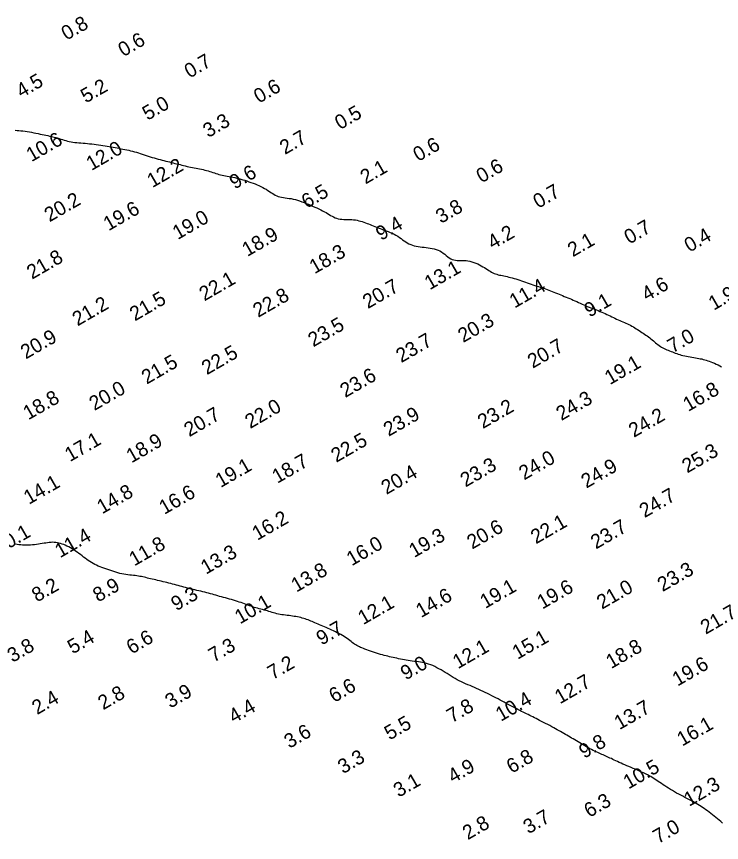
# Model space of a CAD drawing. Extents: x 3024098 to 3056816, y 418252 to 509144.
# Drawn here: x 3028888.7 to 3029134.1, y 419804 to 420091.7 of the extents above; entities that cross this region are included whole.
import ezdxf

# ---------------------------------------------------------------- set-up
doc = ezdxf.new("R2010")
doc.units = 0
doc.layers.add('V-CHAN-CONT-EL10', color=7, linetype='Continuous')
doc.layers.add('V-TOPO-SOUN-0911', color=7, linetype='Continuous')

msp = doc.modelspace()

# ---------------------------------------------------------------- linework, layer by layer
at = {"layer": 'V-CHAN-CONT-EL10'}
for points in [[(3028888.24, 420052.08), (3028888.91, 420052.01), (3028889.58, 420051.94), (3028890.27, 420051.88), (3028890.97, 420051.8), (3028891.69, 420051.71), (3028892.44, 420051.6), (3028893.19, 420051.47), (3028893.96, 420051.33), (3028894.73, 420051.18), (3028895.49, 420051.03), (3028896.23, 420050.87), (3028896.96, 420050.71), (3028897.67, 420050.56), (3028898.33, 420050.42), (3028898.97, 420050.29), (3028899.59, 420050.16), (3028900.18, 420050.04), (3028900.76, 420049.91), (3028901.33, 420049.78), (3028901.88, 420049.63), (3028902.44, 420049.48), (3028902.99, 420049.32), (3028903.55, 420049.14), (3028904.12, 420048.96), (3028904.69, 420048.78), (3028905.27, 420048.61), (3028905.86, 420048.44), (3028906.46, 420048.28), (3028907.08, 420048.14), (3028907.72, 420048.02), (3028908.37, 420047.92), (3028909.04, 420047.83), (3028909.73, 420047.75), (3028910.43, 420047.68), (3028911.14, 420047.62), (3028911.88, 420047.56), (3028912.62, 420047.49), (3028913.39, 420047.42), (3028914.16, 420047.35), (3028914.94, 420047.26), (3028915.72, 420047.18), (3028916.5, 420047.09), (3028917.28, 420046.99), (3028918.05, 420046.88), (3028918.8, 420046.77), (3028919.54, 420046.66), (3028920.26, 420046.54), (3028920.96, 420046.42), (3028921.66, 420046.29), (3028922.35, 420046.16), (3028923.03, 420046.03), (3028923.71, 420045.89), (3028924.39, 420045.76), (3028925.06, 420045.63), (3028925.74, 420045.49), (3028926.42, 420045.36), (3028927.1, 420045.21), (3028927.77, 420045.06), (3028928.45, 420044.91), (3028929.13, 420044.74), (3028929.8, 420044.55), (3028930.47, 420044.36), (3028931.14, 420044.15), (3028931.81, 420043.93), (3028932.47, 420043.71), (3028933.15, 420043.48), (3028933.82, 420043.25), (3028934.5, 420043.03), (3028935.19, 420042.81), (3028935.88, 420042.6), (3028936.58, 420042.4), (3028937.28, 420042.2), (3028937.98, 420042.02), (3028938.68, 420041.83), (3028939.37, 420041.66), (3028940.04, 420041.48), (3028940.71, 420041.32), (3028941.36, 420041.15), (3028941.99, 420040.99), (3028942.62, 420040.83), (3028943.23, 420040.67), (3028943.84, 420040.51), (3028944.44, 420040.36), (3028945.05, 420040.21), (3028945.65, 420040.06), (3028946.25, 420039.91), (3028946.86, 420039.76), (3028947.47, 420039.62), (3028948.09, 420039.47), (3028948.7, 420039.33), (3028949.32, 420039.2), (3028949.94, 420039.07), (3028950.57, 420038.94), (3028951.19, 420038.81), (3028951.82, 420038.69), (3028952.45, 420038.57), (3028953.06, 420038.44), (3028953.68, 420038.32), (3028954.28, 420038.18), (3028954.86, 420038.04), (3028955.43, 420037.89), (3028955.99, 420037.73), (3028956.52, 420037.55), (3028957.06, 420037.37), (3028957.58, 420037.2), (3028958.1, 420037.02), (3028958.63, 420036.85), (3028959.17, 420036.68), (3028959.72, 420036.53), (3028960.29, 420036.4), (3028960.87, 420036.27), (3028961.48, 420036.16), (3028962.09, 420036.05), (3028962.73, 420035.93), (3028963.37, 420035.82), (3028964.03, 420035.69), (3028964.7, 420035.55), (3028965.38, 420035.39), (3028966.07, 420035.22), (3028966.77, 420035.03), (3028967.47, 420034.83), (3028968.18, 420034.61), (3028968.9, 420034.38), (3028969.61, 420034.13), (3028970.32, 420033.88), (3028971.03, 420033.62), (3028971.74, 420033.34), (3028972.43, 420033.06), (3028973.11, 420032.76), (3028973.78, 420032.46), (3028974.42, 420032.14), (3028975.04, 420031.81), (3028975.63, 420031.47), (3028976.18, 420031.12), (3028976.71, 420030.77), (3028977.23, 420030.42), (3028977.73, 420030.08), (3028978.24, 420029.76), (3028978.75, 420029.47), (3028979.27, 420029.21), (3028979.81, 420028.99), (3028980.38, 420028.82), (3028980.98, 420028.69), (3028981.6, 420028.59), (3028982.25, 420028.5), (3028982.92, 420028.42), (3028983.6, 420028.33), (3028984.31, 420028.22), (3028985.03, 420028.08), (3028985.77, 420027.9), (3028986.51, 420027.69), (3028987.26, 420027.44), (3028988.02, 420027.17), (3028988.78, 420026.88), (3028989.54, 420026.57), (3028990.29, 420026.26), (3028991.04, 420025.94), (3028991.78, 420025.62), (3028992.51, 420025.3), (3028993.22, 420024.98), (3028993.91, 420024.65), (3028994.59, 420024.33), (3028995.23, 420024.01), (3028995.85, 420023.68), (3028996.44, 420023.36), (3028997, 420023.03), (3028997.53, 420022.71), (3028998.05, 420022.4), (3028998.56, 420022.1), (3028999.07, 420021.84), (3028999.6, 420021.6), (3029000.14, 420021.39), (3029000.72, 420021.23), (3029001.33, 420021.12), (3029001.98, 420021.05), (3029002.64, 420021), (3029003.32, 420020.98), (3029004.01, 420020.96), (3029004.7, 420020.95), (3029005.38, 420020.92), (3029006.05, 420020.87), (3029006.69, 420020.79), (3029007.31, 420020.68), (3029007.9, 420020.54), (3029008.49, 420020.39), (3029009.06, 420020.21), (3029009.61, 420020.02), (3029010.16, 420019.82), (3029010.7, 420019.61), (3029011.23, 420019.4), (3029011.77, 420019.18), (3029012.3, 420018.95), (3029012.85, 420018.73), (3029013.42, 420018.5), (3029014, 420018.26), (3029014.6, 420018.03), (3029015.24, 420017.79), (3029015.91, 420017.55), (3029016.6, 420017.3), (3029017.31, 420017.04), (3029018.02, 420016.78), (3029018.73, 420016.49), (3029019.43, 420016.19), (3029020.11, 420015.86), (3029020.77, 420015.51), (3029021.38, 420015.13), (3029021.97, 420014.74), (3029022.54, 420014.33), (3029023.09, 420013.92), (3029023.63, 420013.53), (3029024.18, 420013.15), (3029024.73, 420012.8), (3029025.3, 420012.5), (3029025.9, 420012.24), (3029026.51, 420012.02), (3029027.15, 420011.84), (3029027.81, 420011.69), (3029028.48, 420011.57), (3029029.16, 420011.47), (3029029.86, 420011.38), (3029030.56, 420011.3), (3029031.28, 420011.22), (3029031.99, 420011.13), (3029032.7, 420011.02), (3029033.4, 420010.9), (3029034.1, 420010.74), (3029034.77, 420010.55), (3029035.42, 420010.31), (3029036.04, 420010.01), (3029036.63, 420009.66), (3029037.2, 420009.26), (3029037.74, 420008.84), (3029038.27, 420008.42), (3029038.79, 420008.01), (3029039.31, 420007.63), (3029039.83, 420007.3), (3029040.36, 420007.05), (3029040.91, 420006.88), (3029041.47, 420006.78), (3029042.05, 420006.73), (3029042.64, 420006.72), (3029043.25, 420006.73), (3029043.88, 420006.74), (3029044.52, 420006.73), (3029045.17, 420006.68), (3029045.84, 420006.59), (3029046.52, 420006.44), (3029047.21, 420006.25), (3029047.89, 420006.03), (3029048.56, 420005.77), (3029049.22, 420005.49), (3029049.86, 420005.18), (3029050.46, 420004.86), (3029051.04, 420004.53), (3029051.59, 420004.19), (3029052.11, 420003.85), (3029052.61, 420003.53), (3029053.09, 420003.21), (3029053.56, 420002.91), (3029054.02, 420002.64), (3029054.48, 420002.4), (3029054.93, 420002.2), (3029055.39, 420002.02), (3029055.85, 420001.87), (3029056.32, 420001.74), (3029056.81, 420001.63), (3029057.3, 420001.52), (3029057.81, 420001.41), (3029058.34, 420001.3), (3029058.89, 420001.19), (3029059.46, 420001.06), (3029060.05, 420000.92), (3029060.65, 420000.78), (3029061.27, 420000.61), (3029061.9, 420000.44), (3029062.54, 420000.25), (3029063.19, 420000.05), (3029063.84, 419999.83), (3029064.5, 419999.61), (3029065.16, 419999.37), (3029065.82, 419999.13), (3029066.48, 419998.88), (3029067.14, 419998.64), (3029067.79, 419998.41), (3029068.44, 419998.18), (3029069.08, 419997.97), (3029069.72, 419997.77), (3029070.34, 419997.57), (3029070.97, 419997.38), (3029071.58, 419997.19), (3029072.19, 419997), (3029072.8, 419996.8), (3029073.4, 419996.6), (3029074, 419996.39), (3029074.59, 419996.17), (3029075.18, 419995.93), (3029075.76, 419995.7), (3029076.35, 419995.46), (3029076.95, 419995.21), (3029077.54, 419994.96), (3029078.14, 419994.71), (3029078.75, 419994.46), (3029079.37, 419994.2), (3029079.98, 419993.95), (3029080.6, 419993.69), (3029081.23, 419993.43), (3029081.85, 419993.17), (3029082.47, 419992.91), (3029083.08, 419992.64), (3029083.7, 419992.36), (3029084.31, 419992.09), (3029084.92, 419991.81), (3029085.53, 419991.53), (3029086.14, 419991.25), (3029086.75, 419990.98), (3029087.37, 419990.71), (3029087.99, 419990.45), (3029088.62, 419990.19), (3029089.25, 419989.94), (3029089.88, 419989.69), (3029090.52, 419989.45), (3029091.15, 419989.21), (3029091.77, 419988.96), (3029092.39, 419988.71), (3029093, 419988.45), (3029093.59, 419988.19), (3029094.18, 419987.92), (3029094.75, 419987.64), (3029095.32, 419987.36), (3029095.88, 419987.09), (3029096.44, 419986.82), (3029096.99, 419986.56), (3029097.54, 419986.3), (3029098.09, 419986.06), (3029098.64, 419985.82), (3029099.18, 419985.59), (3029099.73, 419985.36), (3029100.27, 419985.13), (3029100.8, 419984.89), (3029101.33, 419984.64), (3029101.86, 419984.39), (3029102.38, 419984.11), (3029102.89, 419983.83), (3029103.4, 419983.53), (3029103.9, 419983.22), (3029104.4, 419982.91), (3029104.89, 419982.6), (3029105.38, 419982.28), (3029105.87, 419981.96), (3029106.35, 419981.65), (3029106.82, 419981.34), (3029107.29, 419981.02), (3029107.76, 419980.71), (3029108.21, 419980.39), (3029108.66, 419980.07), (3029109.1, 419979.74), (3029109.52, 419979.41), (3029109.94, 419979.07), (3029110.35, 419978.72), (3029110.75, 419978.37), (3029111.15, 419978.03), (3029111.54, 419977.69), (3029111.95, 419977.37), (3029112.36, 419977.06), (3029112.78, 419976.77), (3029113.22, 419976.5), (3029113.67, 419976.25), (3029114.12, 419976.02), (3029114.59, 419975.8), (3029115.06, 419975.6), (3029115.54, 419975.4), (3029116.02, 419975.21), (3029116.51, 419975.02), (3029116.99, 419974.82), (3029117.48, 419974.63), (3029117.97, 419974.45), (3029118.48, 419974.26), (3029119, 419974.08), (3029119.53, 419973.91), (3029120.08, 419973.75), (3029120.66, 419973.6), (3029121.26, 419973.46), (3029121.87, 419973.33), (3029122.5, 419973.21), (3029123.14, 419973.1), (3029123.77, 419972.99), (3029124.4, 419972.89), (3029125, 419972.79), (3029125.59, 419972.69), (3029126.14, 419972.59), (3029126.68, 419972.49), (3029127.19, 419972.38), (3029127.71, 419972.25), (3029128.21, 419972.12), (3029128.73, 419971.97), (3029129.26, 419971.79), (3029129.8, 419971.6), (3029130.38, 419971.38), (3029130.98, 419971.13), (3029131.59, 419970.87), (3029132.22, 419970.59), (3029132.85, 419970.29), (3029133.48, 419969.99), (3029134.12, 419969.68)], [(3029134.45, 419810.77), (3029133.86, 419811.25), (3029133.26, 419811.74), (3029132.67, 419812.22), (3029132.08, 419812.71), (3029131.49, 419813.18), (3029130.91, 419813.65), (3029130.33, 419814.11), (3029129.75, 419814.56), (3029129.18, 419814.99), (3029128.62, 419815.41), (3029128.06, 419815.81), (3029127.5, 419816.2), (3029126.95, 419816.56), (3029126.39, 419816.92), (3029125.82, 419817.26), (3029125.25, 419817.6), (3029124.65, 419817.94), (3029124.04, 419818.28), (3029123.4, 419818.62), (3029122.74, 419818.97), (3029122.05, 419819.32), (3029121.35, 419819.69), (3029120.63, 419820.06), (3029119.9, 419820.44), (3029119.17, 419820.83), (3029118.45, 419821.22), (3029117.73, 419821.62), (3029117.03, 419822.04), (3029116.34, 419822.45), (3029115.67, 419822.87), (3029115.02, 419823.29), (3029114.39, 419823.7), (3029113.77, 419824.11), (3029113.18, 419824.51), (3029112.62, 419824.89), (3029112.07, 419825.26), (3029111.54, 419825.61), (3029111.02, 419825.95), (3029110.5, 419826.29), (3029109.98, 419826.61), (3029109.44, 419826.93), (3029108.87, 419827.25), (3029108.27, 419827.56), (3029107.64, 419827.88), (3029106.96, 419828.2), (3029106.27, 419828.52), (3029105.55, 419828.84), (3029104.82, 419829.16), (3029104.08, 419829.48), (3029103.33, 419829.79), (3029102.59, 419830.1), (3029101.87, 419830.42), (3029101.15, 419830.72), (3029100.45, 419831.03), (3029099.77, 419831.32), (3029099.11, 419831.61), (3029098.48, 419831.9), (3029097.87, 419832.17), (3029097.29, 419832.44), (3029096.75, 419832.7), (3029096.23, 419832.94), (3029095.73, 419833.18), (3029095.25, 419833.41), (3029094.78, 419833.63), (3029094.32, 419833.85), (3029093.86, 419834.06), (3029093.4, 419834.27), (3029092.94, 419834.47), (3029092.47, 419834.68), (3029091.98, 419834.88), (3029091.49, 419835.09), (3029090.99, 419835.32), (3029090.47, 419835.55), (3029089.94, 419835.79), (3029089.39, 419836.06), (3029088.83, 419836.35), (3029088.26, 419836.65), (3029087.67, 419836.97), (3029087.08, 419837.29), (3029086.49, 419837.63), (3029085.9, 419837.98), (3029085.31, 419838.32), (3029084.72, 419838.67), (3029084.15, 419839.02), (3029083.58, 419839.36), (3029083.02, 419839.7), (3029082.46, 419840.03), (3029081.92, 419840.36), (3029081.37, 419840.69), (3029080.83, 419841.01), (3029080.29, 419841.33), (3029079.75, 419841.65), (3029079.21, 419841.97), (3029078.66, 419842.28), (3029078.09, 419842.6), (3029077.52, 419842.92), (3029076.92, 419843.26), (3029076.3, 419843.59), (3029075.66, 419843.95), (3029074.98, 419844.31), (3029074.29, 419844.68), (3029073.58, 419845.06), (3029072.86, 419845.43), (3029072.15, 419845.81), (3029071.45, 419846.17), (3029070.78, 419846.52), (3029070.13, 419846.85), (3029069.52, 419847.16), (3029068.95, 419847.45), (3029068.39, 419847.72), (3029067.85, 419847.99), (3029067.32, 419848.25), (3029066.79, 419848.51), (3029066.25, 419848.78), (3029065.69, 419849.06), (3029065.1, 419849.35), (3029064.5, 419849.65), (3029063.87, 419849.97), (3029063.23, 419850.3), (3029062.57, 419850.63), (3029061.9, 419850.98), (3029061.22, 419851.34), (3029060.53, 419851.7), (3029059.84, 419852.07), (3029059.14, 419852.44), (3029058.43, 419852.82), (3029057.72, 419853.2), (3029057.01, 419853.58), (3029056.29, 419853.97), (3029055.56, 419854.35), (3029054.83, 419854.74), (3029054.1, 419855.12), (3029053.36, 419855.5), (3029052.62, 419855.88), (3029051.87, 419856.25), (3029051.12, 419856.61), (3029050.36, 419856.97), (3029049.6, 419857.32), (3029048.84, 419857.66), (3029048.08, 419857.98), (3029047.31, 419858.3), (3029046.55, 419858.61), (3029045.79, 419858.93), (3029045.03, 419859.25), (3029044.28, 419859.58), (3029043.54, 419859.92), (3029042.8, 419860.29), (3029042.08, 419860.67), (3029041.37, 419861.07), (3029040.66, 419861.49), (3029039.96, 419861.92), (3029039.27, 419862.35), (3029038.57, 419862.79), (3029037.87, 419863.23), (3029037.17, 419863.66), (3029036.46, 419864.08), (3029035.75, 419864.48), (3029035.03, 419864.87), (3029034.31, 419865.23), (3029033.59, 419865.57), (3029032.86, 419865.87), (3029032.14, 419866.14), (3029031.43, 419866.37), (3029030.71, 419866.55), (3029030, 419866.7), (3029029.29, 419866.82), (3029028.58, 419866.91), (3029027.88, 419866.99), (3029027.17, 419867.07), (3029026.47, 419867.15), (3029025.77, 419867.23), (3029025.08, 419867.34), (3029024.38, 419867.45), (3029023.69, 419867.58), (3029023.01, 419867.72), (3029022.34, 419867.86), (3029021.68, 419868), (3029021.03, 419868.15), (3029020.39, 419868.29), (3029019.77, 419868.43), (3029019.16, 419868.56), (3029018.55, 419868.7), (3029017.95, 419868.84), (3029017.34, 419868.98), (3029016.72, 419869.14), (3029016.08, 419869.31), (3029015.42, 419869.5), (3029014.73, 419869.7), (3029014.03, 419869.92), (3029013.32, 419870.15), (3029012.62, 419870.38), (3029011.92, 419870.62), (3029011.25, 419870.86), (3029010.6, 419871.09), (3029010, 419871.32), (3029009.45, 419871.53), (3029008.94, 419871.73), (3029008.47, 419871.93), (3029008.03, 419872.13), (3029007.6, 419872.34), (3029007.2, 419872.56), (3029006.8, 419872.79), (3029006.4, 419873.05), (3029005.99, 419873.33), (3029005.58, 419873.63), (3029005.15, 419873.95), (3029004.7, 419874.29), (3029004.24, 419874.63), (3029003.75, 419874.99), (3029003.24, 419875.34), (3029002.71, 419875.7), (3029002.15, 419876.04), (3029001.56, 419876.39), (3029000.95, 419876.73), (3029000.33, 419877.05), (3028999.69, 419877.37), (3028999.06, 419877.68), (3028998.42, 419877.98), (3028997.78, 419878.27), (3028997.16, 419878.55), (3028996.54, 419878.82), (3028995.94, 419879.07), (3028995.34, 419879.32), (3028994.77, 419879.56), (3028994.2, 419879.79), (3028993.65, 419880.02), (3028993.12, 419880.24), (3028992.6, 419880.47), (3028992.1, 419880.69), (3028991.61, 419880.9), (3028991.13, 419881.11), (3028990.65, 419881.31), (3028990.17, 419881.5), (3028989.68, 419881.68), (3028989.19, 419881.85), (3028988.68, 419882.01), (3028988.16, 419882.16), (3028987.63, 419882.29), (3028987.08, 419882.42), (3028986.53, 419882.53), (3028985.96, 419882.64), (3028985.38, 419882.73), (3028984.78, 419882.82), (3028984.18, 419882.91), (3028983.56, 419882.99), (3028982.94, 419883.07), (3028982.31, 419883.15), (3028981.69, 419883.23), (3028981.08, 419883.32), (3028980.47, 419883.43), (3028979.88, 419883.54), (3028979.31, 419883.67), (3028978.74, 419883.82), (3028978.19, 419883.97), (3028977.65, 419884.14), (3028977.11, 419884.3), (3028976.57, 419884.47), (3028976.03, 419884.64), (3028975.48, 419884.8), (3028974.92, 419884.95), (3028974.35, 419885.1), (3028973.78, 419885.25), (3028973.21, 419885.4), (3028972.63, 419885.55), (3028972.06, 419885.71), (3028971.48, 419885.87), (3028970.91, 419886.05), (3028970.35, 419886.24), (3028969.79, 419886.44), (3028969.23, 419886.65), (3028968.66, 419886.86), (3028968.08, 419887.09), (3028967.49, 419887.31), (3028966.88, 419887.53), (3028966.24, 419887.74), (3028965.58, 419887.96), (3028964.91, 419888.16), (3028964.21, 419888.36), (3028963.51, 419888.56), (3028962.8, 419888.76), (3028962.1, 419888.95), (3028961.4, 419889.14), (3028960.72, 419889.33), (3028960.06, 419889.52), (3028959.41, 419889.7), (3028958.77, 419889.89), (3028958.14, 419890.08), (3028957.51, 419890.26), (3028956.88, 419890.44), (3028956.24, 419890.62), (3028955.59, 419890.79), (3028954.93, 419890.96), (3028954.26, 419891.13), (3028953.58, 419891.29), (3028952.89, 419891.46), (3028952.2, 419891.62), (3028951.52, 419891.78), (3028950.84, 419891.94), (3028950.17, 419892.11), (3028949.51, 419892.27), (3028948.85, 419892.44), (3028948.21, 419892.61), (3028947.57, 419892.78), (3028946.94, 419892.95), (3028946.3, 419893.13), (3028945.66, 419893.3), (3028945.02, 419893.47), (3028944.37, 419893.65), (3028943.72, 419893.82), (3028943.06, 419893.99), (3028942.4, 419894.16), (3028941.74, 419894.33), (3028941.08, 419894.5), (3028940.42, 419894.66), (3028939.76, 419894.82), (3028939.11, 419894.97), (3028938.46, 419895.13), (3028937.83, 419895.27), (3028937.2, 419895.42), (3028936.58, 419895.56), (3028935.98, 419895.7), (3028935.4, 419895.83), (3028934.83, 419895.96), (3028934.29, 419896.09), (3028933.76, 419896.22), (3028933.24, 419896.34), (3028932.72, 419896.46), (3028932.2, 419896.57), (3028931.67, 419896.67), (3028931.14, 419896.76), (3028930.58, 419896.85), (3028930, 419896.92), (3028929.4, 419896.99), (3028928.77, 419897.06), (3028928.13, 419897.14), (3028927.48, 419897.22), (3028926.8, 419897.31), (3028926.12, 419897.42), (3028925.43, 419897.56), (3028924.73, 419897.72), (3028924.02, 419897.91), (3028923.31, 419898.11), (3028922.6, 419898.33), (3028921.89, 419898.57), (3028921.18, 419898.81), (3028920.48, 419899.05), (3028919.8, 419899.3), (3028919.12, 419899.54), (3028918.45, 419899.78), (3028917.8, 419900.02), (3028917.17, 419900.28), (3028916.54, 419900.54), (3028915.94, 419900.82), (3028915.35, 419901.12), (3028914.77, 419901.45), (3028914.22, 419901.8), (3028913.68, 419902.18), (3028913.14, 419902.57), (3028912.61, 419902.98), (3028912.08, 419903.4), (3028911.55, 419903.83), (3028911, 419904.25), (3028910.45, 419904.67), (3028909.87, 419905.08), (3028909.29, 419905.48), (3028908.69, 419905.86), (3028908.09, 419906.23), (3028907.48, 419906.58), (3028906.88, 419906.9), (3028906.29, 419907.21), (3028905.71, 419907.48), (3028905.14, 419907.72), (3028904.58, 419907.94), (3028904.04, 419908.12), (3028903.49, 419908.27), (3028902.95, 419908.39), (3028902.41, 419908.47), (3028901.86, 419908.52), (3028901.3, 419908.53), (3028900.73, 419908.51), (3028900.14, 419908.46), (3028899.54, 419908.39), (3028898.93, 419908.29), (3028898.3, 419908.19), (3028897.66, 419908.08), (3028897.01, 419907.97), (3028896.34, 419907.86), (3028895.66, 419907.77), (3028894.97, 419907.69), (3028894.27, 419907.63), (3028893.57, 419907.58), (3028892.88, 419907.55), (3028892.19, 419907.54), (3028891.51, 419907.55), (3028890.85, 419907.58), (3028890.2, 419907.63), (3028889.57, 419907.7), (3028888.96, 419907.78), (3028888.36, 419907.87)]]:
    msp.add_lwpolyline(points, dxfattribs=at)

# ---------------------------------------------------------------- texts
at = {"layer": 'V-TOPO-SOUN-0911'}
for s, p in [('0.8', (3028906.13, 420083.21)), ('0.6', (3028925.91, 420077.48)), ('0.7', (3028948.95, 420070.02)), ('4.5', (3028890.44, 420063.17)), ('5.2', (3028912.86, 420061.36)), ('0.6', (3028973.09, 420061.27)), ('5.0', (3028934.33, 420055.32)), ('0.5', (3029001.3, 420052.08)), ('3.3', (3028955.44, 420049.29)), ('10.6 ', (3028893.93, 420040.89)), ('2.7', (3028982.15, 420043.42)), ('0.6', (3029028.54, 420040.99)), ('12.0 ', (3028914.81, 420037.83)), ('12.2 ', (3028935.99, 420031.86)), ('2.1', (3029010.18, 420033.13)), ('0.6', (3029050.55, 420033.51)), ('9.6', (3028964.66, 420031.35)), ('6.5', (3028989.72, 420024.65)), ('0.7', (3029070.3, 420024.65)), ('20.2 ', (3028900.23, 420019.95)), ('19.6 ', (3028920.76, 420016.84)), ('3.8', (3029036.45, 420019.4)), ('19.0 ', (3028944.83, 420013.78)), ('9.4', (3029015.58, 420013.46)), ('0.7', (3029102, 420012.22)), ('18.9 ', (3028969.03, 420007.88)), ('4.2', (3029054.46, 420010.41)), ('0.4', (3029122.93, 420009.39)), ('2.1', (3029082.33, 420007.77)), ('18.3 ', (3028992.45, 420001.87)), ('21.8 ', (3028894.12, 419999.97)), ('13.1 ', (3029032.52, 419996.28)), ('22.1 ', (3028954.11, 419992.41)), ('4.6', (3029108.1, 419992.37)), ('20.7 ', (3029011.02, 419989.74)), ('11.4 ', (3029062.07, 419989.93)), ('21.5 ', (3028929.94, 419985.44)), ('22.8 ', (3028972.83, 419986.68)), ('9.1', (3029088.13, 419986.74)), ('1.9', (3029131.36, 419989.15)), ('21.2 ', (3028909.97, 419983.7)), ('23.5 ', (3028992.01, 419976.42)), ('20.3 ', (3029044.16, 419977.92)), ('20.9 ', (3028891.96, 419972.18)), ('23.7 ', (3029022.6, 419970.9)), ('7.0', (3029117.07, 419974.29)), ('20.7 ', (3029068.37, 419968.97)), ('22.5 ', (3028954.97, 419966.7)), ('21.5 ', (3028934.04, 419963.42)), ('19.1 ', (3029095.22, 419963.24)), ('23.6 ', (3029003.14, 419958.77)), ('20.0 ', (3028915.83, 419954.24)), ('16.8 ', (3029122.47, 419953.91)), ('18.8 ', (3028892.84, 419950.99)), ('24.3 ', (3029078.34, 419950.76)), ('22.0 ', (3028970.06, 419947.97)), ('23.2 ', (3029051.01, 419947.94)), ('20.7 ', (3028948.85, 419945.12)), ('23.9 ', (3029018.24, 419945.25)), ('24.2 ', (3029103.57, 419944.89)), ('17.1 ', (3028907.33, 419936.44)), ('18.9 ', (3028928.74, 419936)), ('22.5 ', (3029000.02, 419936.19)), ('24.0 ', (3029065.37, 419930.06)), ('25.3 ', (3029122.14, 419932.49)), ('19.1 ', (3028959.76, 419927.41)), ('18.7 ', (3028979.49, 419928.88)), ('23.3 ', (3029044.98, 419927.6)), ('24.9 ', (3029087.04, 419927.2)), ('20.4 ', (3029017.45, 419925.01)), ('14.1 ', (3028893.02, 419921.54)), ('14.8 ', (3028918.53, 419918.25)), ('16.6 ', (3028940.15, 419918.06)), ('24.7 ', (3029107.31, 419916.93)), ('16.2 ', (3028972.54, 419909.06)), ('22.1 ', (3029069.5, 419907.8)), ('10.1 ', (3028882.79, 419904.28)), ('20.6 ', (3029047.3, 419905.98)), ('23.7 ', (3029090.38, 419906.01)), ('11.4 ', (3028903.9, 419902.96)), ('19.3 ', (3029027.1, 419903.02)), ('11.8 ', (3028929.72, 419900.1)), ('16.0 ', (3029005.39, 419900.17)), ('13.3 ', (3028954.66, 419897.22)), ('13.8 ', (3028986.12, 419890.98)), ('23.3 ', (3029113.58, 419891.18)), ('8.2', (3028895.86, 419887.54)), ('8.9', (3028917.12, 419887.54)), ('19.1 ', (3029051.85, 419885.29)), ('19.6 ', (3029071.71, 419885.08)), ('21.0 ', (3029092.47, 419885.04)), ('9.3', (3028944.32, 419884.49)), ('14.6 ', (3029029.52, 419882.1)), ('10.1 ', (3028966.48, 419879.91)), ('12.1 ', (3029009.36, 419879.65)), ('21.7 ', (3029128.57, 419876.32)), ('9.7', (3028994.88, 419872.52)), ('5.4', (3028908.3, 419869.47)), ('6.6', (3028928.77, 419869.41)), ('15.1 ', (3029063.07, 419867.57)), ('3.8', (3028887.33, 419866.51)), ('7.3', (3028957.35, 419866.58)), ('12.1 ', (3029042.33, 419864.29)), ('18.8 ', (3029095.67, 419864.34)), ('7.2', (3028977.88, 419860.51)), ('9.0', (3029024.19, 419860.38)), ('19.6 ', (3029118.76, 419858.25)), ('12.7 ', (3029077.82, 419852.07)), ('6.6', (3028999.27, 419852.54)), ('2.4', (3028895.9, 419848.34)), ('2.8', (3028918.89, 419850.01)), ('3.9', (3028942.25, 419850.57)), ('10.4 ', (3029057.28, 419846)), ('4.4', (3028964.37, 419845.35)), ('7.8', (3029040.25, 419845.48)), ('13.7 ', (3029098.55, 419843.08)), ('5.5', (3029018.56, 419839.48)), ('16.1 ', (3029120.39, 419837.36)), ('3.6', (3028983.69, 419836.57)), ('9.8', (3029086.28, 419833.08)), ('3.3', (3029002.36, 419827.73)), ('6.8', (3029061.05, 419827.87)), ('4.9', (3029040.65, 419824.49)), ('10.5 ', (3029101.69, 419822.41)), ('3.1', (3029021.73, 419819.55)), ('12.3 ', (3029122.8, 419816.38)), ('6.3', (3029088.05, 419812.51)), ('3.7', (3029066.89, 419806.8)), ('2.8', (3029045.76, 419804.74)), ('7.0', (3029112.02, 419803.39))]:
    msp.add_text(s, height=5, rotation=30, dxfattribs=at).set_placement(p)

doc.saveas('drawing.dxf')
